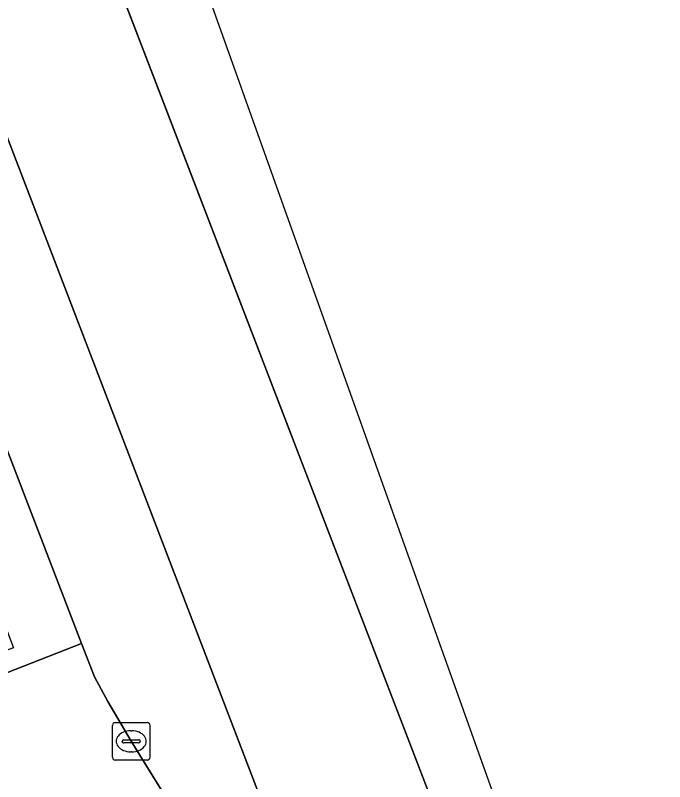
# Model space of a CAD drawing. Extents: x 162156 to 163172, y 378995 to 380779.
# Drawn here: x 162693.2 to 162710.51, y 380685.64 to 380706.08 of the extents above; entities that cross this region are included whole.
import ezdxf

# ---------------------------------------------------------------- set-up
doc = ezdxf.new("R2010")
doc.units = 0
for name, color, linetype in [('IMGEO_Berm_groen', 7, 'Continuous'), ('IMGEO_Kolk', 7, 'Continuous'), ('IMGEO_Rijbaan_lokaal_gesloten', 7, 'Continuous'), ('IMGEO_Rijbaan_regionaal_gesloten', 7, 'Continuous'), ('IMGEO_Voetpad_open', 7, 'Continuous')]:
    doc.layers.add(name, color=color, linetype=linetype)

msp = doc.modelspace()

# ---------------------------------------------------------------- linework, layer by layer
at = {"layer": 'IMGEO_Berm_groen'}
msp.add_lwpolyline([(162684.364, 380699.5), (162682.981, 380701.718), (162681.799, 380701.095), (162682.482, 380699.648), (162682.276, 380699.551), (162682.069, 380699.455), (162688.264, 380676.433), (162689.207, 380679.672), (162700.904, 380676.482), (162700.484, 380677.587), (162701.671, 380678.041), (162696.294, 380686.718), (162695.669, 380687.778), (162695.312, 380688.436), (162694.97, 380689.324), (162693.199, 380688.635), (162692.237, 380688.256), (162692.024, 380688.81), (162690.691, 380692.28)], dxfattribs=at)
at = {"layer": 'IMGEO_Kolk'}
for p, q in [((162695.793, 380686.292), (162695.793, 380687.144)), ((162695.868, 380687.218), (162696.72, 380687.218)), ((162696.794, 380687.144), (162696.794, 380686.292)), ((162696.281, 380686.998), (162696.306, 380686.998)), ((162696.052, 380686.712), (162696.052, 380686.724)), ((162696.49, 380686.675), (162696.092, 380686.675)), ((162696.095, 380686.761), (162696.493, 380686.761)), ((162696.536, 380686.724), (162696.536, 380686.712)), ((162696.304, 380686.438), (162696.279, 380686.438)), ((162696.72, 380686.218), (162695.868, 380686.218))]:
    msp.add_line(p, q, dxfattribs=at)
for points in [[(162695.793, 380686.292), (162695.793, 380687.144)], [(162695.868, 380687.218), (162696.72, 380687.218)], [(162696.794, 380687.144), (162696.794, 380686.292)], [(162696.72, 380686.218), (162695.868, 380686.218)]]:
    msp.add_lwpolyline(points, dxfattribs=at)
for centre, radius, start, end in [((162695.87, 380687.142), 0.0765, 91.552, 178.448), ((162695.87, 380687.142), 0.0765, 91.552, 178.448), ((162696.718, 380687.142), 0.0765, 1.552, 88.448), ((162696.718, 380687.142), 0.0765, 1.552, 88.448), ((162696.092, 380686.721), 0.0403, 85.8775, 175.7526), ((162696.089, 380686.711), 0.0366, 178.938, 274.7102), ((162696.493, 380686.718), 0.043, 264.8664, 352.4533), ((162696.497, 380686.723), 0.0386, 1.7309, 96.639), ((162695.87, 380686.294), 0.0765, 181.552, 268.448), ((162695.87, 380686.294), 0.0765, 181.552, 268.448), ((162696.718, 380686.294), 0.0765, 271.552, 358.448), ((162696.718, 380686.294), 0.0765, 271.552, 358.448)]:
    msp.add_arc(centre, radius, start, end, dxfattribs=at)
for centre, major_axis, ratio, start_param, end_param in [((162696.28, 380686.718), (-0.387, 0.002), 0.722429, 4.712389, 7.853982), ((162696.305, 380686.718), (-0.39, 0.002), 0.717154, 1.570796, 4.712389)]:
    msp.add_ellipse(centre, major_axis=major_axis, ratio=ratio, start_param=start_param, end_param=end_param, dxfattribs=at)
at = {"layer": 'IMGEO_Rijbaan_lokaal_gesloten'}
msp.add_lwpolyline([(162681.192, 380732.897), (162682.912, 380720.545), (162683.457, 380719.085), (162688.513, 380706.077), (162689.192, 380704.374), (162689.9, 380702.486), (162694.97, 380689.324), (162695.312, 380688.436), (162695.669, 380687.778), (162696.294, 380686.718), (162701.671, 380678.041), (162702.726, 380676.34), (162703.79, 380674.622), (162691.277, 380707.269)], close=True, dxfattribs=at)
at = {"layer": 'IMGEO_Rijbaan_regionaal_gesloten'}
msp.add_lwpolyline([(162835.274, 380238.319), (162832.976, 380246.79), (162737.056, 380598.142), (162686.383, 380740.14), (162683.399, 380739.699), (162691.086, 380720.33), (162695.157, 380708.957), (162706.161, 380680.305), (162730.731, 380611.086), (162744.147, 380567.957), (162763.14, 380500.096), (162770.898, 380471.579), (162776.289, 380450.017), (162815.722, 380304.13), (162827.681, 380257.645), (162833.19, 380237.778)], close=True, dxfattribs=at)
msp.add_lwpolyline([(162730.731, 380611.086), (162706.161, 380680.305), (162695.157, 380708.957), (162691.086, 380720.33), (162683.399, 380739.699), (162677.943, 380738.892), (162678.086, 380738.66), (162679.925, 380735.754), (162681.192, 380732.897), (162691.277, 380707.269), (162703.79, 380674.622), (162706.763, 380666.41), (162715.803, 380641.759)], dxfattribs=at)
at = {"layer": 'IMGEO_Voetpad_open'}
msp.add_lwpolyline([(162687.129, 380701.553), (162687.167, 380701.453), (162690.691, 380692.28), (162691.819, 380692.694), (162693.158, 380689.208), (162692.024, 380688.81), (162692.237, 380688.256), (162693.199, 380688.635), (162694.97, 380689.324), (162689.9, 380702.486)], dxfattribs=at)

doc.saveas('drawing.dxf')
